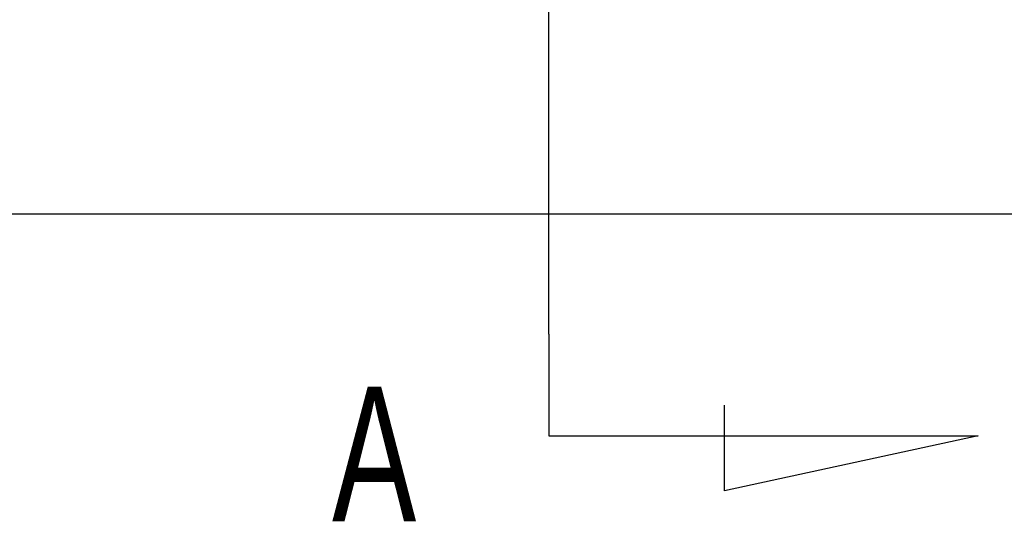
# Model space of a CAD drawing. Header units: millimetres. Extents: x -257 to 3135, y -1556 to 860.
# Tile 498 of 633: x 1324 to 1349, y -762 to -749. Entities that reach past the tile are written whole.
import ezdxf

# ---------------------------------------------------------------- set-up
doc = ezdxf.new("R2010")
doc.units = ezdxf.units.MM
doc.layers.get('0').update_dxf_attribs({"linetype": 'CONTINUOUS'})
doc.styles.add('CHN', font='txt')

msp = doc.modelspace()

# ---------------------------------------------------------------- linework, layer by layer
for p, q in [((1337.553, -757.366), (1337.553, -697.48)), ((1337.553, -757.366), (1337.553, -760.003)), ((1342.113, -761.436), (1342.113, -759.207)), ((1337.553, -760.003), (1348.701, -760.003)), ((1348.701, -760.003), (1342.113, -761.436))]:
    msp.add_line(p, q)
at = {"linetype": 'Continuous'}
for p, q in [((1333.704, -754.25), (1236.001, -754.25)), ((1536.001, -754.25), (1333.704, -754.25))]:
    msp.add_line(p, q, dxfattribs=at)

# ---------------------------------------------------------------- texts
at = {"style": 'CHN', "width": 0.7}
msp.add_text('A', height=3.5, dxfattribs=at).set_placement((1331.932, -762.225))

doc.saveas('drawing.dxf')
